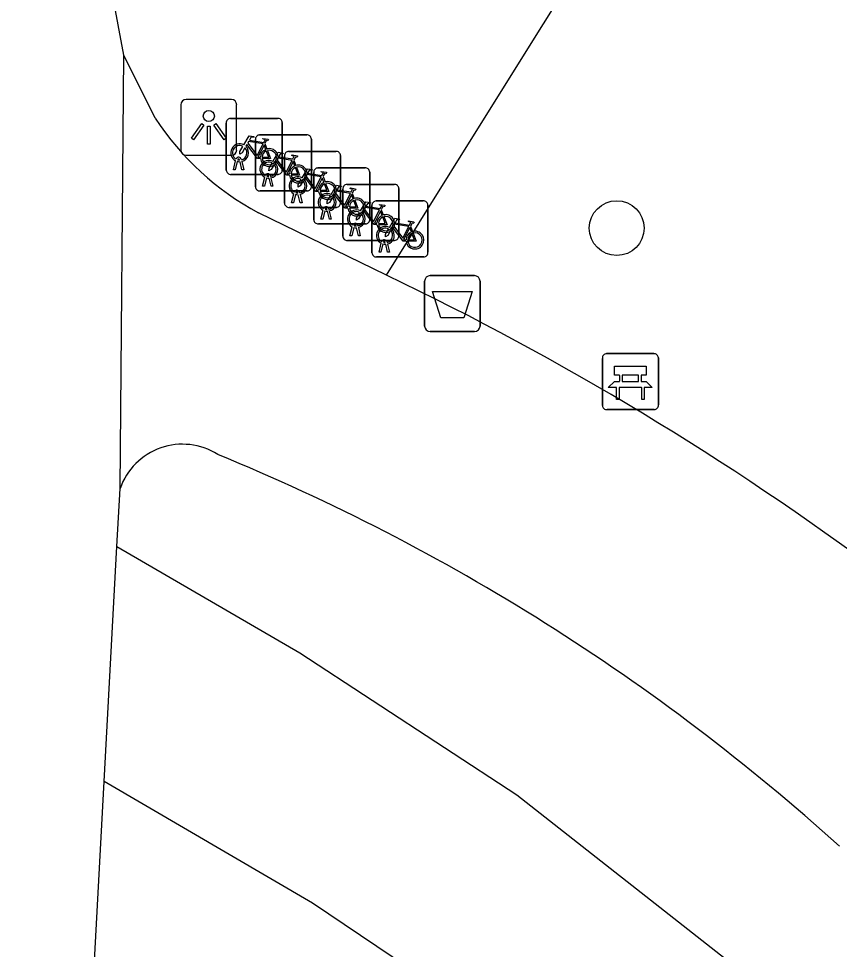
# Model space of a CAD drawing. Extents: x 161402 to 161933, y 381650 to 382313.
# Drawn here: x 161709.13 to 161723.79, y 381985.16 to 382001.78 of the extents above; entities that cross this region are included whole.
import ezdxf

# ---------------------------------------------------------------- set-up
doc = ezdxf.new("R2010")
doc.units = 0
for name, color, linetype in [('IMGEO_Afvalbak', 7, 'Continuous'), ('IMGEO_Bank', 7, 'Continuous'), ('IMGEO_Boom', 7, 'Continuous'), ('IMGEO_Fietsenrek', 7, 'Continuous'), ('IMGEO_Groenvoorziening', 7, 'Continuous'), ('IMGEO_Lichtpunt', 7, 'Continuous'), ('IMGEO_Voetpad_gesloten', 7, 'Continuous'), ('IMGEO_Voetpad_open', 7, 'Continuous')]:
    doc.layers.add(name, color=color, linetype=linetype)

msp = doc.modelspace()

# ---------------------------------------------------------------- linework, layer by layer
at = {"layer": 'IMGEO_Afvalbak'}
for p, q in [((161716.482, 381997.191), (161717.272, 381997.191)), ((161717.272, 381997.191), (161716.482, 381997.191)), ((161716.382, 381996.291), (161716.382, 381997.091)), ((161716.382, 381997.091), (161716.382, 381996.291)), ((161717.372, 381997.091), (161717.372, 381996.291)), ((161717.372, 381996.291), (161717.372, 381997.091)), ((161717.272, 381996.191), (161716.482, 381996.191)), ((161716.482, 381996.191), (161717.272, 381996.191))]:
    msp.add_line(p, q, dxfattribs=at)
msp.add_lwpolyline([(161716.525, 381996.905), (161717.229, 381996.905), (161717.08, 381996.435), (161716.674, 381996.435), (161716.525, 381996.905)], dxfattribs=at)
for centre, start, end in [((161716.482, 381997.091), 90, 180), ((161716.482, 381997.091), 90, 180), ((161717.272, 381997.091), 0, 90), ((161717.272, 381997.091), 360, 90), ((161716.482, 381996.291), 180, 270), ((161716.482, 381996.291), 180, 270), ((161717.272, 381996.291), 270, 0), ((161717.272, 381996.291), 270, 0)]:
    msp.add_arc(centre, 0.1, start, end, dxfattribs=at)
at = {"layer": 'IMGEO_Bank'}
for p, q in [((161719.631, 381995.798), (161720.472, 381995.798)), ((161720.472, 381995.798), (161719.631, 381995.798)), ((161719.556, 381994.873), (161719.556, 381995.714)), ((161719.556, 381995.714), (161719.556, 381994.873)), ((161720.556, 381995.723), (161720.556, 381994.882)), ((161720.556, 381994.882), (161720.556, 381995.723)), ((161719.865, 381995.304), (161719.865, 381995.41)), ((161719.909, 381995.41), (161719.909, 381995.304)), ((161720.197, 381995.416), (161719.915, 381995.416)), ((161719.915, 381995.298), (161720.197, 381995.298)), ((161720.203, 381995.304), (161720.203, 381995.41)), ((161720.247, 381995.41), (161720.247, 381995.304)), ((161720.253, 381995.196), (161719.86, 381995.196)), ((161720.481, 381994.798), (161719.64, 381994.798)), ((161719.64, 381994.798), (161720.481, 381994.798))]:
    msp.add_line(p, q, dxfattribs=at)
for points in [[(161719.859, 381995.416), (161719.773, 381995.416), (161719.773, 381995.577), (161720.336, 381995.577), (161720.336, 381995.416), (161720.253, 381995.416)], [(161719.803, 381995.196), (161719.661, 381995.196), (161719.773, 381995.298), (161719.859, 381995.298)], [(161720.253, 381995.298), (161720.336, 381995.298), (161720.448, 381995.196), (161720.309, 381995.196)], [(161719.853, 381995.189), (161719.853, 381994.982), (161719.81, 381994.982), (161719.81, 381995.189)], [(161720.303, 381995.189), (161720.303, 381994.982), (161720.259, 381994.982), (161720.259, 381995.189)]]:
    msp.add_lwpolyline(points, dxfattribs=at)
for centre, radius, start, end in [((161719.634, 381995.72), 0.0779, 92.4484, 184.2845), ((161719.634, 381995.72), 0.0779, 92.4484, 184.2845), ((161720.478, 381995.72), 0.0779, 2.4484, 94.2845), ((161720.478, 381995.72), 0.0779, 2.4484, 94.2845), ((161719.858, 381995.409), 0.00671, 2.8957, 87.1043), ((161719.858, 381995.305), 0.00671, 272.8957, 357.1043), ((161719.915, 381995.409), 0.00671, 92.8957, 177.1043), ((161719.915, 381995.305), 0.00671, 182.8957, 267.1043), ((161720.197, 381995.409), 0.00671, 2.8957, 87.1043), ((161720.197, 381995.305), 0.00671, 272.8957, 357.1043), ((161720.254, 381995.409), 0.00671, 92.8957, 177.1043), ((161720.254, 381995.305), 0.00671, 182.8957, 267.1043), ((161719.803, 381995.189), 0.00671, 2.8957, 87.1043), ((161719.86, 381995.189), 0.00671, 92.8957, 177.1043), ((161720.252, 381995.189), 0.00671, 2.8957, 87.1043), ((161720.309, 381995.189), 0.00671, 92.8957, 177.1043), ((161719.634, 381994.876), 0.0779, 182.4484, 274.2845), ((161719.634, 381994.876), 0.0779, 182.4484, 274.2845), ((161720.478, 381994.876), 0.0779, 272.4484, 4.2845), ((161720.478, 381994.876), 0.0779, 272.4484, 4.2845)]:
    msp.add_arc(centre, radius, start, end, dxfattribs=at)
at = {"layer": 'IMGEO_Boom'}
msp.add_circle((161719.812, 381998.039), 0.489, dxfattribs=at)
at = {"layer": 'IMGEO_Fietsenrek'}
for p, q in [((161712.916, 381999.998), (161713.757, 381999.998)), ((161713.757, 381999.998), (161712.916, 381999.998)), ((161712.841, 381999.073), (161712.841, 381999.914)), ((161712.841, 381999.914), (161712.841, 381999.073)), ((161713.841, 381999.923), (161713.841, 381999.082)), ((161713.841, 381999.082), (161713.841, 381999.923)), ((161713.361, 381998.778), (161713.361, 381999.619)), ((161713.361, 381999.619), (161713.361, 381998.778)), ((161713.436, 381999.703), (161714.277, 381999.703)), ((161714.277, 381999.703), (161713.436, 381999.703)), ((161714.361, 381999.628), (161714.361, 381998.787)), ((161714.361, 381998.787), (161714.361, 381999.628)), ((161713.528, 381999.547), (161713.564, 381999.452)), ((161713.11, 381999.265), (161713.111, 381999.258)), ((161713.881, 381998.484), (161713.881, 381999.325)), ((161713.881, 381999.325), (161713.881, 381998.484)), ((161713.956, 381999.409), (161714.797, 381999.409)), ((161714.797, 381999.409), (161713.956, 381999.409)), ((161714.881, 381999.334), (161714.881, 381998.493)), ((161714.881, 381998.493), (161714.881, 381999.334)), ((161712.968, 381999.082), (161713.007, 381999.242)), ((161713.037, 381999.23), (161713.002, 381999.082)), ((161713.079, 381999.254), (161713.078, 381999.258)), ((161713.12, 381999.082), (161713.086, 381999.224)), ((161713.118, 381999.228), (161713.153, 381999.082)), ((161714.048, 381999.252), (161714.084, 381999.157)), ((161714.477, 381999.114), (161715.318, 381999.114)), ((161715.318, 381999.114), (161714.477, 381999.114)), ((161713.766, 381998.998), (161712.925, 381998.998)), ((161712.925, 381998.998), (161713.766, 381998.998)), ((161713.002, 381999.082), (161712.968, 381999.082)), ((161713.153, 381999.082), (161713.12, 381999.082)), ((161713.488, 381998.787), (161713.527, 381998.947)), ((161713.557, 381998.935), (161713.522, 381998.787)), ((161713.599, 381998.959), (161713.598, 381998.963)), ((161713.63, 381998.97), (161713.631, 381998.963)), ((161713.638, 381998.933), (161713.673, 381998.787)), ((161714.402, 381998.189), (161714.402, 381999.03)), ((161714.402, 381999.03), (161714.402, 381998.189)), ((161714.568, 381998.958), (161714.604, 381998.863)), ((161715.402, 381999.039), (161715.402, 381998.198)), ((161715.402, 381998.198), (161715.402, 381999.039)), ((161713.522, 381998.787), (161713.488, 381998.787)), ((161713.64, 381998.787), (161713.606, 381998.929)), ((161713.673, 381998.787), (161713.64, 381998.787)), ((161714.997, 381998.819), (161715.838, 381998.819)), ((161715.838, 381998.819), (161714.997, 381998.819)), ((161714.286, 381998.703), (161713.445, 381998.703)), ((161713.445, 381998.703), (161714.286, 381998.703)), ((161714.008, 381998.493), (161714.047, 381998.653)), ((161714.077, 381998.641), (161714.042, 381998.493)), ((161714.119, 381998.665), (161714.118, 381998.669)), ((161714.16, 381998.493), (161714.126, 381998.635)), ((161714.15, 381998.676), (161714.151, 381998.669)), ((161714.158, 381998.639), (161714.193, 381998.493)), ((161714.922, 381997.894), (161714.922, 381998.735)), ((161714.922, 381998.735), (161714.922, 381997.894)), ((161715.089, 381998.663), (161715.125, 381998.568)), ((161715.922, 381998.744), (161715.922, 381997.903)), ((161715.922, 381997.903), (161715.922, 381998.744)), ((161714.042, 381998.493), (161714.008, 381998.493)), ((161714.193, 381998.493), (161714.16, 381998.493)), ((161715.442, 381997.599), (161715.442, 381998.44)), ((161715.442, 381998.44), (161715.442, 381997.599)), ((161715.517, 381998.524), (161716.358, 381998.524)), ((161716.358, 381998.524), (161715.517, 381998.524)), ((161716.442, 381998.449), (161716.442, 381997.608)), ((161716.442, 381997.608), (161716.442, 381998.449)), ((161714.806, 381998.409), (161713.965, 381998.409)), ((161713.965, 381998.409), (161714.806, 381998.409)), ((161714.529, 381998.198), (161714.568, 381998.358)), ((161714.598, 381998.346), (161714.563, 381998.198)), ((161714.64, 381998.37), (161714.639, 381998.374)), ((161714.681, 381998.198), (161714.647, 381998.34)), ((161714.671, 381998.381), (161714.672, 381998.374)), ((161714.679, 381998.344), (161714.714, 381998.198)), ((161715.609, 381998.368), (161715.645, 381998.273)), ((161715.327, 381998.114), (161714.486, 381998.114)), ((161714.486, 381998.114), (161715.327, 381998.114)), ((161714.563, 381998.198), (161714.529, 381998.198)), ((161714.714, 381998.198), (161714.681, 381998.198)), ((161715.049, 381997.903), (161715.088, 381998.063)), ((161715.118, 381998.051), (161715.083, 381997.903)), ((161715.16, 381998.075), (161715.159, 381998.079)), ((161715.201, 381997.903), (161715.167, 381998.045)), ((161715.191, 381998.086), (161715.192, 381998.079)), ((161715.199, 381998.049), (161715.234, 381997.903)), ((161716.129, 381998.073), (161716.165, 381997.978)), ((161715.847, 381997.819), (161715.006, 381997.819)), ((161715.006, 381997.819), (161715.847, 381997.819)), ((161715.083, 381997.903), (161715.049, 381997.903)), ((161715.234, 381997.903), (161715.201, 381997.903)), ((161715.569, 381997.608), (161715.608, 381997.768)), ((161715.68, 381997.78), (161715.679, 381997.784)), ((161715.711, 381997.791), (161715.712, 381997.784)), ((161715.603, 381997.608), (161715.569, 381997.608)), ((161715.638, 381997.756), (161715.603, 381997.608)), ((161715.721, 381997.608), (161715.687, 381997.75)), ((161715.719, 381997.754), (161715.754, 381997.608)), ((161715.754, 381997.608), (161715.721, 381997.608)), ((161716.367, 381997.524), (161715.526, 381997.524)), ((161715.526, 381997.524), (161716.367, 381997.524))]:
    msp.add_line(p, q, dxfattribs=at)
for points in [[(161713.154, 381999.524), (161713.249, 381999.688), (161713.335, 381999.674), (161713.337, 381999.665), (161713.281, 381999.654), (161713.254, 381999.609), (161713.51, 381999.568)], [(161713.51, 381999.568), (161713.535, 381999.617), (161713.529, 381999.621), (161713.506, 381999.625), (161713.494, 381999.632), (161713.493, 381999.635), (161713.495, 381999.64), (161713.59, 381999.625), (161713.592, 381999.615), (161713.582, 381999.602), (161713.57, 381999.596), (161713.556, 381999.602), (161713.528, 381999.547)], [(161713.175, 381999.472), (161713.123, 381999.382), (161713.083, 381999.357), (161713.084, 381999.404), (161713.139, 381999.498)], [(161713.45, 381999.28), (161713.4, 381999.28), (161713.209, 381999.531), (161713.19, 381999.499)], [(161713.497, 381999.543), (161713.24, 381999.584), (161713.223, 381999.555), (161713.39, 381999.335), (161713.497, 381999.543)], [(161713.545, 381999.445), (161713.515, 381999.522), (161713.406, 381999.304), (161713.449, 381999.304)], [(161713.479, 381999.304), (161713.599, 381999.303), (161713.555, 381999.417)], [(161713.575, 381999.424), (161713.63, 381999.279), (161713.48, 381999.279)], [(161713.674, 381999.229), (161713.769, 381999.393), (161713.855, 381999.379), (161713.857, 381999.37), (161713.801, 381999.359), (161713.774, 381999.314), (161714.03, 381999.273)], [(161714.017, 381999.248), (161713.76, 381999.289), (161713.743, 381999.26), (161713.91, 381999.04), (161714.017, 381999.248)], [(161714.03, 381999.273), (161714.055, 381999.322), (161714.049, 381999.326), (161714.026, 381999.33), (161714.014, 381999.337), (161714.013, 381999.34), (161714.015, 381999.345), (161714.11, 381999.33), (161714.112, 381999.32), (161714.102, 381999.307), (161714.09, 381999.301), (161714.076, 381999.307), (161714.048, 381999.252)], [(161713.695, 381999.177), (161713.643, 381999.087), (161713.603, 381999.062), (161713.604, 381999.109), (161713.659, 381999.203)], [(161713.97, 381998.985), (161713.92, 381998.985), (161713.729, 381999.236), (161713.71, 381999.204)], [(161714.065, 381999.15), (161714.035, 381999.227), (161713.926, 381999.009), (161713.969, 381999.009)], [(161713.999, 381999.009), (161714.119, 381999.008), (161714.075, 381999.122)], [(161714.095, 381999.129), (161714.15, 381998.984), (161714, 381998.984)], [(161714.194, 381998.935), (161714.289, 381999.099), (161714.375, 381999.085), (161714.377, 381999.076), (161714.321, 381999.065), (161714.294, 381999.02), (161714.55, 381998.979)], [(161714.49, 381998.691), (161714.44, 381998.691), (161714.249, 381998.942), (161714.23, 381998.91)], [(161714.537, 381998.954), (161714.28, 381998.995), (161714.263, 381998.966), (161714.43, 381998.746), (161714.537, 381998.954)], [(161714.585, 381998.856), (161714.555, 381998.933), (161714.446, 381998.715), (161714.489, 381998.715)], [(161714.55, 381998.979), (161714.575, 381999.028), (161714.569, 381999.032), (161714.546, 381999.036), (161714.534, 381999.043), (161714.533, 381999.046), (161714.535, 381999.051), (161714.63, 381999.036), (161714.632, 381999.026), (161714.622, 381999.013), (161714.61, 381999.007), (161714.596, 381999.013), (161714.568, 381998.958)], [(161714.215, 381998.883), (161714.163, 381998.793), (161714.123, 381998.768), (161714.124, 381998.815), (161714.179, 381998.909)], [(161714.519, 381998.715), (161714.639, 381998.714), (161714.595, 381998.828)], [(161714.615, 381998.835), (161714.67, 381998.69), (161714.52, 381998.69)], [(161714.715, 381998.64), (161714.81, 381998.804), (161714.896, 381998.79), (161714.898, 381998.781), (161714.842, 381998.77), (161714.815, 381998.725), (161715.071, 381998.684)], [(161714.736, 381998.588), (161714.684, 381998.498), (161714.644, 381998.473), (161714.645, 381998.52), (161714.7, 381998.614)], [(161715.011, 381998.396), (161714.961, 381998.396), (161714.77, 381998.647), (161714.751, 381998.615)], [(161715.058, 381998.659), (161714.801, 381998.7), (161714.784, 381998.671), (161714.951, 381998.451), (161715.058, 381998.659)], [(161715.106, 381998.561), (161715.076, 381998.638), (161714.967, 381998.42), (161715.01, 381998.42)], [(161715.071, 381998.684), (161715.096, 381998.733), (161715.09, 381998.737), (161715.067, 381998.741), (161715.055, 381998.748), (161715.054, 381998.751), (161715.056, 381998.756), (161715.151, 381998.741), (161715.153, 381998.731), (161715.143, 381998.718), (161715.131, 381998.712), (161715.117, 381998.718), (161715.089, 381998.663)], [(161715.04, 381998.42), (161715.16, 381998.419), (161715.116, 381998.533)], [(161715.136, 381998.54), (161715.191, 381998.395), (161715.041, 381998.395)], [(161715.235, 381998.345), (161715.33, 381998.509), (161715.416, 381998.495), (161715.418, 381998.486), (161715.362, 381998.475), (161715.335, 381998.43), (161715.591, 381998.389)], [(161715.591, 381998.389), (161715.616, 381998.438), (161715.61, 381998.442), (161715.587, 381998.446), (161715.575, 381998.453), (161715.574, 381998.456), (161715.576, 381998.461), (161715.671, 381998.446), (161715.673, 381998.436), (161715.663, 381998.423), (161715.651, 381998.417), (161715.637, 381998.423), (161715.609, 381998.368)], [(161715.256, 381998.293), (161715.204, 381998.203), (161715.164, 381998.178), (161715.165, 381998.225), (161715.22, 381998.319)], [(161715.531, 381998.101), (161715.481, 381998.101), (161715.29, 381998.352), (161715.271, 381998.32)], [(161715.578, 381998.364), (161715.321, 381998.405), (161715.304, 381998.376), (161715.471, 381998.156), (161715.578, 381998.364)], [(161715.626, 381998.266), (161715.596, 381998.343), (161715.487, 381998.125), (161715.53, 381998.125)], [(161715.56, 381998.125), (161715.68, 381998.124), (161715.636, 381998.238)], [(161715.656, 381998.245), (161715.711, 381998.1), (161715.561, 381998.1)], [(161715.755, 381998.05), (161715.85, 381998.214), (161715.936, 381998.2), (161715.938, 381998.191), (161715.882, 381998.18), (161715.855, 381998.135), (161716.111, 381998.094)], [(161716.098, 381998.069), (161715.841, 381998.11), (161715.824, 381998.081), (161715.991, 381997.861), (161716.098, 381998.069)], [(161716.111, 381998.094), (161716.136, 381998.143), (161716.13, 381998.147), (161716.107, 381998.151), (161716.095, 381998.158), (161716.094, 381998.161), (161716.096, 381998.166), (161716.191, 381998.151), (161716.193, 381998.141), (161716.183, 381998.128), (161716.171, 381998.122), (161716.157, 381998.128), (161716.129, 381998.073)], [(161715.776, 381997.998), (161715.724, 381997.908), (161715.684, 381997.883), (161715.685, 381997.93), (161715.74, 381998.024)], [(161716.051, 381997.806), (161716.001, 381997.806), (161715.81, 381998.057), (161715.791, 381998.025)], [(161716.146, 381997.971), (161716.116, 381998.048), (161716.007, 381997.83), (161716.05, 381997.83)], [(161716.08, 381997.83), (161716.2, 381997.829), (161716.156, 381997.943)], [(161716.176, 381997.95), (161716.231, 381997.805), (161716.081, 381997.805)]]:
    msp.add_lwpolyline(points, dxfattribs=at)
for centre, radius, start, end in [((161712.919, 381999.92), 0.0779, 92.4484, 184.2845), ((161712.919, 381999.92), 0.0779, 92.4484, 184.2845), ((161713.763, 381999.92), 0.0779, 2.4484, 94.2845), ((161713.763, 381999.92), 0.0779, 2.4484, 94.2845), ((161713.439, 381999.625), 0.0779, 92.4484, 184.2845), ((161713.439, 381999.625), 0.0779, 92.4484, 184.2845), ((161714.283, 381999.625), 0.0779, 2.4484, 94.2845), ((161714.283, 381999.625), 0.0779, 2.4484, 94.2845), ((161713.081, 381999.383), 0.159, 62.6766, 242.1369), ((161713.081, 381999.383), 0.129, 63.3192, 238.903), ((161713.081, 381999.383), 0.129, 283.6043, 43.4302), ((161713.081, 381999.383), 0.159, 283.5766, 46.6042), ((161713.608, 381999.299), 0.159, 113.3408, 178.3217), ((161713.608, 381999.299), 0.159, 187.0065, 105.7708), ((161713.061, 381999.254), 0.0499, 12.8025, 158.6934), ((161713.061, 381999.254), 0.0174, 12.8025, 163.4502), ((161713.608, 381999.299), 0.129, 113.923, 177.9556), ((161713.608, 381999.299), 0.129, 188.6715, 104.5883), ((161713.959, 381999.331), 0.0779, 92.4484, 184.2845), ((161713.959, 381999.331), 0.0779, 92.4484, 184.2845), ((161714.803, 381999.331), 0.0779, 2.4484, 94.2845), ((161714.803, 381999.331), 0.0779, 2.4484, 94.2845), ((161713.081, 381999.383), 0.159, 253.9967, 271.7867), ((161713.081, 381999.383), 0.129, 253.415, 269.0204), ((161713.601, 381999.088), 0.159, 62.6766, 242.1369), ((161713.601, 381999.088), 0.129, 63.3192, 238.903), ((161713.601, 381999.088), 0.129, 283.6043, 43.4302), ((161713.601, 381999.088), 0.159, 283.5766, 46.6042), ((161714.128, 381999.004), 0.159, 113.3408, 178.3217), ((161714.128, 381999.004), 0.159, 187.0065, 105.7708), ((161714.128, 381999.004), 0.129, 113.923, 177.9556), ((161714.128, 381999.004), 0.129, 188.6715, 104.5883), ((161714.48, 381999.036), 0.0779, 92.4484, 184.2845), ((161714.48, 381999.036), 0.0779, 92.4484, 184.2845), ((161715.324, 381999.036), 0.0779, 2.4484, 94.2845), ((161715.324, 381999.036), 0.0779, 2.4484, 94.2845), ((161712.919, 381999.076), 0.0779, 182.4484, 274.2845), ((161712.919, 381999.076), 0.0779, 182.4484, 274.2845), ((161713.581, 381998.959), 0.0499, 12.8025, 158.6934), ((161713.601, 381999.088), 0.159, 253.9967, 271.7867), ((161713.581, 381998.959), 0.0174, 12.8025, 163.4502), ((161713.601, 381999.088), 0.129, 253.415, 269.0204), ((161713.763, 381999.076), 0.0779, 272.4484, 4.2845), ((161713.763, 381999.076), 0.0779, 272.4484, 4.2845), ((161714.121, 381998.794), 0.159, 62.6766, 242.1369), ((161713.439, 381998.781), 0.0779, 182.4484, 274.2845), ((161713.439, 381998.781), 0.0779, 182.4484, 274.2845), ((161714.121, 381998.794), 0.129, 63.3192, 238.903), ((161714.121, 381998.794), 0.129, 283.6043, 43.4302), ((161714.121, 381998.794), 0.159, 283.5766, 46.6042), ((161714.283, 381998.781), 0.0779, 272.4484, 4.2845), ((161714.283, 381998.781), 0.0779, 272.4484, 4.2845), ((161714.648, 381998.71), 0.159, 113.3408, 178.3217), ((161714.648, 381998.71), 0.159, 187.0065, 105.7708), ((161714.648, 381998.71), 0.129, 113.923, 177.9556), ((161714.648, 381998.71), 0.129, 188.6715, 104.5883), ((161715, 381998.741), 0.0779, 92.4484, 184.2845), ((161715, 381998.741), 0.0779, 92.4484, 184.2845), ((161715.844, 381998.741), 0.0779, 2.4484, 94.2845), ((161715.844, 381998.741), 0.0779, 2.4484, 94.2845), ((161714.101, 381998.665), 0.0499, 12.8025, 158.6934), ((161714.121, 381998.794), 0.159, 253.9967, 271.7867), ((161714.101, 381998.665), 0.0174, 12.8025, 163.4502), ((161714.121, 381998.794), 0.129, 253.415, 269.0204), ((161714.642, 381998.499), 0.159, 62.6766, 242.1369), ((161714.642, 381998.499), 0.129, 63.3192, 238.903), ((161714.642, 381998.499), 0.159, 283.5766, 46.6042), ((161713.959, 381998.487), 0.0779, 182.4484, 274.2845), ((161713.959, 381998.487), 0.0779, 182.4484, 274.2845), ((161714.642, 381998.499), 0.129, 283.6043, 43.4302), ((161714.803, 381998.487), 0.0779, 272.4484, 4.2845), ((161714.803, 381998.487), 0.0779, 272.4484, 4.2845), ((161715.169, 381998.415), 0.159, 113.3408, 178.3217), ((161715.169, 381998.415), 0.159, 187.0065, 105.7708), ((161715.169, 381998.415), 0.129, 113.923, 177.9556), ((161715.169, 381998.415), 0.129, 188.6715, 104.5883), ((161715.52, 381998.446), 0.0779, 92.4484, 184.2845), ((161715.52, 381998.446), 0.0779, 92.4484, 184.2845), ((161716.364, 381998.446), 0.0779, 2.4484, 94.2845), ((161716.364, 381998.446), 0.0779, 2.4484, 94.2845), ((161714.622, 381998.37), 0.0499, 12.8025, 158.6934), ((161714.642, 381998.499), 0.159, 253.9967, 271.7867), ((161714.622, 381998.37), 0.0174, 12.8025, 163.4502), ((161714.642, 381998.499), 0.129, 253.415, 269.0204), ((161715.162, 381998.204), 0.159, 62.6766, 242.1369), ((161715.162, 381998.204), 0.129, 63.3192, 238.903), ((161715.162, 381998.204), 0.129, 283.6043, 43.4302), ((161715.162, 381998.204), 0.159, 283.5766, 46.6042), ((161715.689, 381998.12), 0.159, 113.3408, 178.3217), ((161715.689, 381998.12), 0.159, 187.0065, 105.7708), ((161714.48, 381998.192), 0.0779, 182.4484, 274.2845), ((161714.48, 381998.192), 0.0779, 182.4484, 274.2845), ((161715.142, 381998.075), 0.0499, 12.8025, 158.6934), ((161715.324, 381998.192), 0.0779, 272.4484, 4.2845), ((161715.324, 381998.192), 0.0779, 272.4484, 4.2845), ((161715.689, 381998.12), 0.129, 113.923, 177.9556), ((161715.689, 381998.12), 0.129, 188.6715, 104.5883), ((161715.162, 381998.204), 0.159, 253.9967, 271.7867), ((161715.142, 381998.075), 0.0174, 12.8025, 163.4502), ((161715.162, 381998.204), 0.129, 253.415, 269.0204), ((161715.682, 381997.909), 0.159, 62.6766, 242.1369), ((161715.682, 381997.909), 0.129, 63.3192, 238.903), ((161715.682, 381997.909), 0.129, 283.6043, 43.4302), ((161715.682, 381997.909), 0.159, 283.5766, 46.6042), ((161716.209, 381997.825), 0.159, 113.3408, 178.3217), ((161716.209, 381997.825), 0.159, 187.0065, 105.7708), ((161716.209, 381997.825), 0.129, 113.923, 177.9556), ((161716.209, 381997.825), 0.129, 188.6715, 104.5883), ((161715, 381997.897), 0.0779, 182.4484, 274.2845), ((161715, 381997.897), 0.0779, 182.4484, 274.2845), ((161715.662, 381997.78), 0.0499, 12.8025, 158.6934), ((161715.662, 381997.78), 0.0174, 12.8025, 163.4502), ((161715.682, 381997.909), 0.129, 253.415, 269.0204), ((161715.844, 381997.897), 0.0779, 272.4484, 4.2845), ((161715.844, 381997.897), 0.0779, 272.4484, 4.2845), ((161715.682, 381997.909), 0.159, 253.9967, 271.7867), ((161716.364, 381997.602), 0.0779, 272.4484, 4.2845), ((161716.364, 381997.602), 0.0779, 272.4484, 4.2845), ((161715.52, 381997.602), 0.0779, 182.4484, 274.2845), ((161715.52, 381997.602), 0.0779, 182.4484, 274.2845)]:
    msp.add_arc(centre, radius, start, end, dxfattribs=at)
at = {"layer": 'IMGEO_Groenvoorziening'}
for points in [[(161710.889, 381992.358), (161714.152, 381990.458), (161718.029, 381987.923), (161721.751, 381985.001), (161726.088, 381981.104), (161727.611, 381979.585), (161730.661, 381976.248), (161732.105, 381974.445), (161734.379, 381971.497), (161735.313, 381970.166)], [(161735.313, 381970.166), (161732.39, 381968.615), (161727.674, 381974.477), (161723.458, 381979.268), (161720.028, 381981.913), (161717.242, 381984.058), (161714.383, 381985.988), (161710.662, 381988.16)]]:
    msp.add_lwpolyline(points, dxfattribs=at)
at = {"layer": 'IMGEO_Lichtpunt'}
for p, q in [((161712.932, 382000.336), (161712.124, 382000.336)), ((161712.932, 382000.336), (161712.124, 382000.336)), ((161712.03, 382000.241), (161712.03, 381999.434)), ((161712.03, 382000.241), (161712.03, 381999.434)), ((161713.026, 381999.434), (161713.026, 382000.241)), ((161713.026, 381999.434), (161713.026, 382000.241)), ((161712.124, 381999.34), (161712.932, 381999.34)), ((161712.124, 381999.34), (161712.932, 381999.34))]:
    msp.add_line(p, q, dxfattribs=at)
for points in [[(161712.404, 381999.905), (161712.443, 381999.877), (161712.255, 381999.615), (161712.217, 381999.642), (161712.404, 381999.905)], [(161712.506, 381999.857), (161712.553, 381999.857), (161712.553, 381999.535), (161712.506, 381999.535), (161712.506, 381999.857)], [(161712.616, 381999.877), (161712.654, 381999.904), (161712.841, 381999.642), (161712.802, 381999.614), (161712.616, 381999.877)]]:
    msp.add_lwpolyline(points, dxfattribs=at)
msp.add_circle((161712.529, 382000.039), 0.0994, dxfattribs=at)
for centre, start, end in [((161712.124, 382000.241), 90, 180), ((161712.124, 382000.241), 90, 180), ((161712.932, 382000.241), 0, 90), ((161712.932, 382000.241), 0, 90), ((161712.124, 381999.434), 180, 270), ((161712.124, 381999.434), 180, 270), ((161712.932, 381999.434), 270, 0), ((161712.932, 381999.434), 270, 360)]:
    msp.add_arc(centre, 0.0946, start, end, dxfattribs=at)
at = {"layer": 'IMGEO_Voetpad_gesloten'}
for points in [[(161711.012, 382001.127), (161709.197, 382010.85), (161709.133, 382012.024), (161709.293, 382013.188)], [(161710.945, 381993.39), (161711.012, 382001.127)], [(161711.571, 382000), (161711.012, 382001.127)], [(161715.703, 381997.199), (161713.415, 381998.312)], [(161710.889, 381992.358), (161710.945, 381993.39)], [(161710.662, 381988.16), (161710.889, 381992.358)], [(161709.513, 381975.659), (161710.458, 381984.408), (161710.662, 381988.16)]]:
    msp.add_lwpolyline(points, dxfattribs=at)
for centre, radius, start, end in [((161715.828, 382002.799), 5.094, 213.3261, 241.7319), ((161692.76, 381949.198), 53.202, 53.2686, 64.4533), ((161712.058, 381993.004), 1.177, 57.6303, 160.8883), ((161698.225, 381958.743), 38.107, 47.8689, 67.6945)]:
    msp.add_arc(centre, radius, start, end, dxfattribs=at)
at = {"layer": 'IMGEO_Voetpad_open'}
msp.add_lwpolyline([(161715.703, 381997.199), (161717.451, 382000), (161719.556, 382003.373), (161719.241, 382004.245)], dxfattribs=at)

doc.saveas('drawing.dxf')
